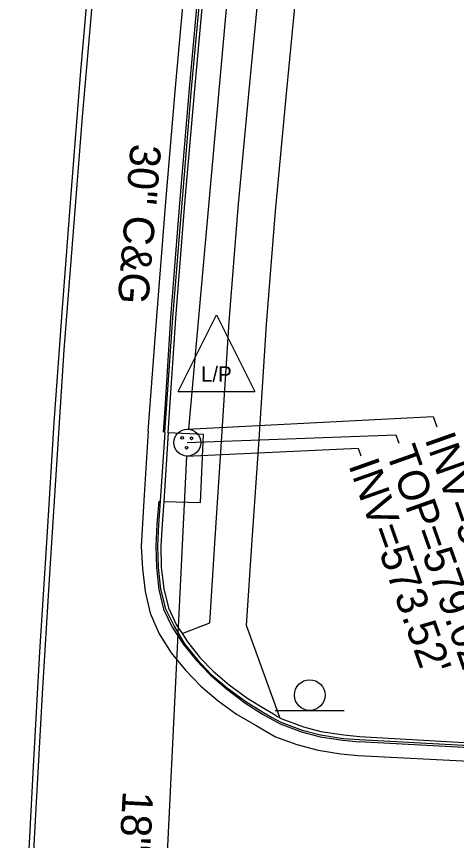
# Model space of a CAD drawing. Extents: x 2004847 to 2009016, y 1134161 to 1140101.
# Drawn here: x 2007539.3 to 2007596.8, y 1137729.8 to 1137837.3 of the extents above; entities that cross this region are included whole.
import ezdxf

# ---------------------------------------------------------------- set-up
doc = ezdxf.new("R2010")
doc.units = 0
for name, color, linetype in [('RD_EX_BldgApp', 7, 'Continuous'), ('RD_EX_Conc', 7, 'Continuous'), ('RD_EX_Curb', 7, 'Continuous'), ('RD_EX_DR_Inlet', 7, 'Continuous'), ('RD_EX_DR_Inlet_txCode', 7, 'Continuous'), ('RD_EX_DR_Pipe', 7, 'Continuous'), ('RD_EX_DR_Pipe_txCode', 7, 'Continuous'), ('RD_EX_Pavement_Markings', 7, 'Continuous'), ('RD_EX_Road', 7, 'Continuous'), ('RD_EX_UT', 7, 'Continuous'), ('RD_Sketch3', 7, 'Continuous')]:
    doc.layers.add(name, color=color, linetype=linetype)

msp = doc.modelspace()

# ---------------------------------------------------------------- linework, layer by layer
at = {"layer": 'RD_EX_BldgApp'}
msp.add_line((2007573.09, 1137746.73), (2007582.09, 1137746.73), dxfattribs=at)
msp.add_circle((2007577.61, 1137748.76), 2, dxfattribs=at)
at = {"layer": 'RD_EX_Conc'}
for points in [[(2007573.7, 1137745.82), (2007569.36, 1137757.82), (2007570.08, 1137768.96), (2007571.02, 1137782.13), (2007571.97, 1137797.1), (2007573.14, 1137811.91), (2007574.55, 1137826.77), (2007575.97, 1137841.68), (2007577.43, 1137856.48), (2007578.9, 1137871.32), (2007580.54, 1137886.25), (2007581.71, 1137901.32), (2007582.76, 1137912), (2007583.67, 1137920.17), (2007586.83, 1137925.84), (2007590.17, 1137932.27)], [(2007560.95, 1137756.8), (2007564.57, 1137758.19), (2007565.28, 1137769.23), (2007566.14, 1137782.5), (2007567.08, 1137797.47), (2007568.25, 1137812.32), (2007569.65, 1137827.21), (2007571.08, 1137842.13), (2007572.53, 1137856.97), (2007573.97, 1137871.85), (2007575.6, 1137886.77), (2007576.69, 1137901.81), (2007578.12, 1137914.16), (2007578.24, 1137915.71), (2007575.78, 1137917.23)]]:
    msp.add_lwpolyline(points, dxfattribs=at)
at = {"layer": 'RD_EX_Curb'}
for p, q in [((2007584.09, 1137743.35), (2007631.71, 1137740.66)), ((2007584.09, 1137742.96), (2007631.63, 1137740.33)), ((2007631.59, 1137740.07), (2007584.08, 1137742.66))]:
    msp.add_line(p, q, dxfattribs=at)
for points in [[(2007558.52, 1137783.05), (2007558.77, 1137786.82), (2007559.49, 1137798.02), (2007560.63, 1137812.96), (2007561.9, 1137827.9), (2007563.27, 1137842.84), (2007564.68, 1137857.77), (2007566.18, 1137872.7), (2007567.84, 1137887.54), (2007568.34, 1137893.4)], [(2007558.69, 1137783.03), (2007559.75, 1137798), (2007560.94, 1137812.93), (2007562.17, 1137827.88), (2007563.58, 1137842.81)], [(2007559.13, 1137783), (2007560.13, 1137797.96), (2007561.32, 1137812.89), (2007562.59, 1137827.84), (2007563.94, 1137842.78)], [(2007558.69, 1137783.03), (2007558.1, 1137774.06), (2007557.87, 1137771.07), (2007557.75, 1137768.17), (2007557.81, 1137765.42), (2007558.14, 1137762.57), (2007558.76, 1137760.02), (2007559.89, 1137757.73), (2007560.69, 1137756.41), (2007561.28, 1137755.45), (2007562.94, 1137753.37), (2007564.7, 1137751.5), (2007566.83, 1137749.69), (2007569.25, 1137747.92), (2007571.57, 1137746.48), (2007572.63, 1137745.88), (2007573.82, 1137745.22), (2007576.63, 1137744.18), (2007579.01, 1137743.55), (2007581.97, 1137743.1), (2007584.09, 1137742.96)], [(2007559.13, 1137783), (2007558.56, 1137774.04), (2007558.35, 1137771.05), (2007558.19, 1137768.17), (2007558.23, 1137765.45), (2007558.56, 1137762.63), (2007559.16, 1137760.14), (2007560.23, 1137757.9), (2007560.95, 1137756.8), (2007561.05, 1137756.65), (2007561.67, 1137755.7), (2007563.28, 1137753.66), (2007565, 1137751.87), (2007567.11, 1137750.08), (2007569.53, 1137748.31), (2007571.82, 1137746.92), (2007572.86, 1137746.31), (2007573.42, 1137745.98), (2007573.98, 1137745.66), (2007576.79, 1137744.62), (2007579.07, 1137744.01), (2007582.04, 1137743.56), (2007584.09, 1137743.35)], [(2007557.91, 1137774.07), (2007557.65, 1137771.08), (2007557.5, 1137768.17), (2007557.59, 1137765.4), (2007557.93, 1137762.54), (2007558.54, 1137759.96), (2007559.65, 1137757.61), (2007561.13, 1137755.34), (2007562.81, 1137753.26), (2007564.59, 1137751.38), (2007566.74, 1137749.56), (2007569.12, 1137747.74), (2007571.45, 1137746.28), (2007573.74, 1137745), (2007576.55, 1137743.96), (2007578.97, 1137743.32), (2007581.93, 1137742.86), (2007584.08, 1137742.66)]]:
    msp.add_lwpolyline(points, dxfattribs=at)
at = {"layer": 'RD_EX_DR_Inlet'}
msp.add_lwpolyline([(2007558.56, 1137774.04), (2007563.33, 1137773.88), (2007563.74, 1137782.78), (2007559.13, 1137783)], dxfattribs=at)
for centre, radius in [((2007561.63, 1137781.7), 1.75), ((2007560.96, 1137782.33), 0.175), ((2007562.19, 1137782.26), 0.175), ((2007561.54, 1137781.04), 0.175)]:
    msp.add_circle(centre, radius, dxfattribs=at)
at = {"layer": 'RD_EX_DR_Inlet_txCode'}
for points in [[(2007561.63, 1137783.45), (2007593.74, 1137785.12), (2007594.22, 1137783.76)], [(2007561.63, 1137781.7), (2007588.86, 1137782.71), (2007589.25, 1137781.61)], [(2007561.54, 1137779.95), (2007583.94, 1137780.97), (2007584.29, 1137779.99)]]:
    msp.add_lwpolyline(points, dxfattribs=at)
at = {"layer": 'RD_EX_DR_Pipe'}
for p, q in [((2007572.15, 1137898.86), (2007561.78, 1137783.44)), ((2007561.54, 1137779.95), (2007555.77, 1137662.91))]:
    msp.add_line(p, q, dxfattribs=at)
at = {"layer": 'RD_EX_Pavement_Markings'}
for points in [[(2007556.44, 1137919.22), (2007554.86, 1137904.3), (2007553.29, 1137889.38), (2007551.75, 1137874.46), (2007550.33, 1137859.53), (2007548.94, 1137844.6), (2007547.63, 1137829.65), (2007546.46, 1137814.7), (2007545.28, 1137799.3)], [(2007545.57, 1137793.82), (2007546.79, 1137809.27), (2007547.95, 1137824.23), (2007549.23, 1137839.17), (2007550.52, 1137854.12), (2007551.93, 1137869.05), (2007553.46, 1137883.97), (2007555, 1137898.89), (2007556.55, 1137913.81), (2007557.08, 1137919.12)], [(2007545.28, 1137799.3), (2007544.22, 1137784.33), (2007543.27, 1137769.36), (2007542.35, 1137754.39), (2007541.52, 1137739.42), (2007540.71, 1137724.44), (2007539.91, 1137709.46), (2007539.25, 1137694.47), (2007538.6, 1137679.49), (2007538.08, 1137664.5), (2007537.63, 1137649.5), (2007537.22, 1137634.51), (2007536.93, 1137619.51), (2007536.66, 1137604.51), (2007536.38, 1137589.52), (2007536.27, 1137574.52), (2007536.17, 1137559.52), (2007536.09, 1137544.52), (2007536.07, 1137529.52), (2007536.08, 1137514.52), (2007536.24, 1137499.52), (2007536.49, 1137471.32)], [(2007537.06, 1137479.03), (2007536.97, 1137494.03), (2007536.87, 1137509.03), (2007536.8, 1137524.03), (2007536.82, 1137539.03), (2007536.85, 1137554.03), (2007536.93, 1137569.03), (2007537.12, 1137584.03), (2007537.3, 1137599.03), (2007537.51, 1137614.03), (2007537.83, 1137629.02), (2007538.16, 1137644.02), (2007538.63, 1137659.01), (2007539.13, 1137674), (2007539.7, 1137688.99), (2007540.37, 1137703.98), (2007541.07, 1137718.91), (2007541.9, 1137733.94), (2007542.74, 1137748.91), (2007543.62, 1137763.89), (2007544.59, 1137778.86), (2007545.57, 1137793.82)]]:
    msp.add_lwpolyline(points, dxfattribs=at)
at = {"layer": 'RD_EX_Road'}
msp.add_line((2007583.94, 1137740.88), (2007631.44, 1137738.37), dxfattribs=at)
for points in [[(2007556.51, 1137783.21), (2007557.63, 1137798.17), (2007558.81, 1137813.12), (2007560.09, 1137828.06), (2007561.43, 1137843)], [(2007556.51, 1137783.21), (2007555.95, 1137774.16), (2007555.78, 1137771.16), (2007555.61, 1137768.19), (2007555.77, 1137765.24), (2007556.12, 1137762.29), (2007556.79, 1137759.44), (2007557.96, 1137756.77), (2007559.54, 1137754.29), (2007561.38, 1137752.03), (2007563.38, 1137749.93), (2007564.51, 1137748.98), (2007565.64, 1137748.02), (2007568.07, 1137746.28), (2007570.6, 1137744.77), (2007573.12, 1137743.33), (2007575.93, 1137742.29), (2007578.71, 1137741.55), (2007581.67, 1137741.11), (2007583.94, 1137740.88)]]:
    msp.add_lwpolyline(points, dxfattribs=at)
at = {"layer": 'RD_EX_UT'}
for p, q in [((2007560.43, 1137788.37), (2007565.43, 1137798.37)), ((2007565.43, 1137798.37), (2007570.43, 1137788.37)), ((2007560.43, 1137788.37), (2007570.43, 1137788.37))]:
    msp.add_line(p, q, dxfattribs=at)

# ---------------------------------------------------------------- texts
at = {"layer": 'RD_EX_DR_Inlet_txCode'}
for s, p in [("INV=573.37'", (2007592.59, 1137782.18)), ("TOP=579.02'", (2007587.53, 1137780.5)), ("INV=573.52'", (2007582.63, 1137778.78))]:
    msp.add_text(s, height=4, rotation=289.4494, dxfattribs=at).set_placement(p)
at = {"layer": 'RD_EX_DR_Pipe_txCode'}
msp.add_text('18" RC', height=4, rotation=266.8741, dxfattribs=at).set_placement((2007553.21, 1137736.3))
at = {"layer": 'RD_EX_UT'}
msp.add_text('L/P', height=2, dxfattribs=at).set_placement((2007563.42, 1137789.65))
at = {"layer": 'RD_Sketch3'}
msp.add_text('30" C&G', height=4, rotation=265.2491, dxfattribs=at).set_placement((2007554.25, 1137820.77))

doc.saveas('drawing.dxf')
